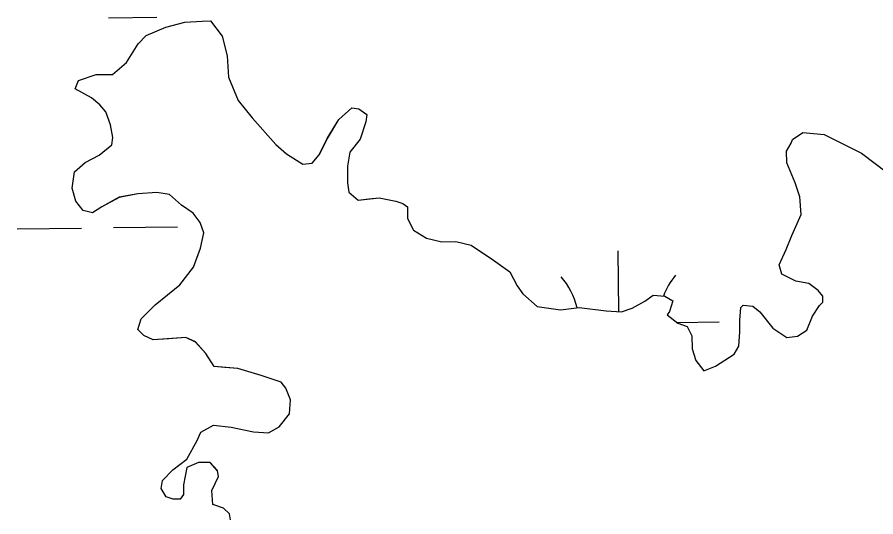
# Model space of a CAD drawing. Extents: x 3715084 to 3753216, y 488173 to 513963.
# Drawn here: x 3723015.6 to 3723443.5, y 494419.7 to 494668.8 of the extents above; entities that cross this region are included whole.
import ezdxf

# ---------------------------------------------------------------- set-up
doc = ezdxf.new("R2010")
doc.units = 0
doc.layers.add('V-TOPO-SHOR', color=7, linetype='Continuous')
doc.layers.add('V-WETL-SWMP', color=7, linetype='Continuous')

msp = doc.modelspace()

# ---------------------------------------------------------------- linework, layer by layer
at = {"layer": 'V-TOPO-SHOR'}
for points in [[(3723121.98, 494418.23), (3723121.38, 494421.15), (3723118.44, 494424.04), (3723113.17, 494425.76), (3723112.53, 494432.76), (3723115.98, 494439.79), (3723115.38, 494442.71), (3723111.84, 494446.77), (3723106, 494446.72), (3723100.18, 494444.34), (3723098.5, 494435.57), (3723098.53, 494430.9), (3723096.8, 494428.55), (3723093.3, 494428.52), (3723089.79, 494429.66), (3723087.42, 494433.73), (3723087.97, 494437.83), (3723093.19, 494443.12), (3723100.15, 494448.43), (3723105.34, 494457.81), (3723107.06, 494461.91), (3723113.45, 494465.46), (3723122.22, 494464.36), (3723133.33, 494462.11), (3723140.92, 494461.58), (3723146.15, 494464.54), (3723151.36, 494471), (3723151.89, 494478.01), (3723149.51, 494483.84), (3723147.15, 494486.74), (3723137.2, 494490.16), (3723125.5, 494493.58), (3723119.07, 494494.11), (3723113.81, 494494.66), (3723109.68, 494501.05), (3723104.38, 494506.85), (3723099.69, 494509.15), (3723090.94, 494508.5), (3723083.35, 494507.85), (3723078.66, 494510.15), (3723075.72, 494513.05), (3723077.44, 494518.32), (3723084.39, 494525.38), (3723096.57, 494535.39), (3723103.51, 494544.21), (3723106.94, 494553.57), (3723108.63, 494561.18), (3723106.84, 494566.42), (3723103.31, 494571.06), (3723097.44, 494575.1), (3723091.56, 494580.31), (3723085.13, 494581.43), (3723075.79, 494580.78), (3723066.46, 494578.96), (3723057.74, 494574.22), (3723053.09, 494571.26), (3723048.41, 494572.4), (3723044.87, 494577.04), (3723043.07, 494583.45), (3723044.18, 494591.63), (3723049.4, 494596.34), (3723056.38, 494599.9), (3723062.76, 494605.2), (3723063.32, 494608.71), (3723062.1, 494615.12), (3723059.72, 494621.53), (3723056.77, 494625), (3723052.66, 494628.48), (3723044.45, 494633.09), (3723046.17, 494637.19), (3723054.9, 494640.17), (3723063.08, 494640.23), (3723070.04, 494646.13), (3723075.81, 494655.51), (3723079.86, 494659.63), (3723089.75, 494663.79), (3723099.08, 494666.2), (3723107.83, 494666.85), (3723111.92, 494666.88), (3723117.81, 494659.33), (3723120.22, 494649.43), (3723120.89, 494638.92), (3723125.65, 494627.28), (3723132.72, 494618.58), (3723144.5, 494605.24), (3723149.79, 494600.61), (3723158, 494595.42), (3723162.67, 494596.04), (3723166.14, 494600.15), (3723170.16, 494608.35), (3723175.93, 494617.74), (3723182.31, 494623.63)], [(3723182.31, 494623.63), (3723185.82, 494623.07), (3723189.93, 494620.18), (3723189.37, 494616.67), (3723186.52, 494607.89), (3723181.31, 494601.43), (3723180.2, 494594.42), (3723180.26, 494586.24), (3723180.88, 494581.58), (3723185.58, 494577.53), (3723190.83, 494578.15), (3723196.08, 494578.78), (3723204.27, 494577.09), (3723207.78, 494575.95), (3723210.13, 494574.21), (3723210.13, 494573.63), (3723210.17, 494568.37), (3723213.14, 494562.56), (3723219.59, 494558.52), (3723227.19, 494556.83), (3723234.2, 494556.88), (3723241.8, 494555.18), (3723252.95, 494547.68), (3723261.17, 494541.9), (3723264.72, 494534.92), (3723267.68, 494530.86), (3723274.73, 494524.49), (3723286.42, 494522.83), (3723295.75, 494524.07), (3723309.19, 494522.42), (3723316.79, 494521.89), (3723322.03, 494523.68), (3723328.42, 494527.23), (3723332.49, 494530.18), (3723338.33, 494529.65), (3723342.44, 494527.34), (3723340.72, 494522.07), (3723339.57, 494520.32), (3723344.85, 494516.27), (3723349.54, 494514.55), (3723351.91, 494509.9), (3723351.96, 494503.48), (3723353.75, 494497.65), (3723357.88, 494492.43), (3723363.7, 494494.81), (3723373, 494500.72), (3723375.3, 494504.82), (3723375.83, 494511.83), (3723375.79, 494517.67), (3723376.32, 494524.1), (3723377.48, 494525.27), (3723382.16, 494524.72), (3723385.68, 494521.83), (3723392.17, 494513.71), (3723399.21, 494509.09), (3723404.46, 494509.71), (3723409.11, 494512.67), (3723411.97, 494519.7), (3723415.44, 494524.98), (3723417.17, 494526.74), (3723417.15, 494529.66), (3723414.79, 494532.56), (3723410.1, 494536.03), (3723403.67, 494537.15), (3723396.63, 494540.6), (3723395.43, 494545.26), (3723398.88, 494552.88), (3723401.74, 494559.91), (3723406.33, 494570.45), (3723405.68, 494579.2), (3723403.29, 494586.19), (3723399.13, 494596.09), (3723399.09, 494601.92), (3723401.39, 494606.03), (3723401.96, 494607.78), (3723407.19, 494611.33), (3723417.71, 494610.24), (3723436.46, 494601.04), (3723449.38, 494591.21)]]:
    msp.add_lwpolyline(points, dxfattribs=at)
at = {"layer": 'V-WETL-SWMP'}
for p, q in [((3723061.11, 494668.47), (3723085.11, 494668.77)), ((3723089.75, 494663.79), (3723099.08, 494666.2)), ((3723099.08, 494666.2), (3723107.83, 494666.85)), ((3723107.83, 494666.85), (3723111.92, 494666.88)), ((3723111.92, 494666.88), (3723117.81, 494659.33)), ((3723079.86, 494659.63), (3723089.75, 494663.79)), ((3723075.81, 494655.51), (3723079.86, 494659.63)), ((3723117.81, 494659.33), (3723120.22, 494649.43)), ((3723070.04, 494646.12), (3723075.81, 494655.51)), ((3723120.22, 494649.43), (3723120.89, 494638.92)), ((3723063.08, 494640.23), (3723070.04, 494646.12)), ((3723044.45, 494633.08), (3723046.17, 494637.19)), ((3723046.17, 494637.19), (3723054.9, 494640.17)), ((3723054.9, 494640.17), (3723063.08, 494640.23)), ((3723120.89, 494638.92), (3723125.65, 494627.28)), ((3723052.66, 494628.48), (3723044.45, 494633.08)), ((3723056.77, 494625), (3723052.66, 494628.48)), ((3723059.72, 494621.52), (3723056.77, 494625)), ((3723125.65, 494627.28), (3723132.72, 494618.58)), ((3723175.93, 494617.74), (3723182.31, 494623.63)), ((3723182.31, 494623.63), (3723185.82, 494623.07)), ((3723062.1, 494615.12), (3723059.72, 494621.52)), ((3723185.82, 494623.07), (3723189.93, 494620.18)), ((3723189.93, 494620.18), (3723189.37, 494616.67)), ((3723063.32, 494608.71), (3723062.1, 494615.12)), ((3723132.72, 494618.58), (3723144.5, 494605.24)), ((3723170.17, 494608.35), (3723175.93, 494617.74)), ((3723189.37, 494616.67), (3723186.52, 494607.89)), ((3723401.96, 494607.78), (3723407.19, 494611.33)), ((3723407.19, 494611.33), (3723417.71, 494610.24)), ((3723062.76, 494605.2), (3723063.32, 494608.71)), ((3723166.14, 494600.15), (3723170.17, 494608.35)), ((3723186.52, 494607.89), (3723181.31, 494601.43)), ((3723401.39, 494606.03), (3723401.96, 494607.78)), ((3723417.71, 494610.24), (3723436.46, 494601.04)), ((3723056.38, 494599.9), (3723062.76, 494605.2)), ((3723144.5, 494605.24), (3723149.79, 494600.61)), ((3723399.09, 494601.92), (3723401.39, 494606.03)), ((3723399.13, 494596.08), (3723399.09, 494601.92)), ((3723049.4, 494596.34), (3723056.38, 494599.9)), ((3723149.79, 494600.61), (3723158, 494595.42)), ((3723162.67, 494596.03), (3723166.14, 494600.15)), ((3723181.31, 494601.43), (3723180.2, 494594.42)), ((3723436.46, 494601.04), (3723449.38, 494591.21)), ((3723044.18, 494591.63), (3723049.4, 494596.34)), ((3723158, 494595.42), (3723162.67, 494596.03)), ((3723180.2, 494594.42), (3723180.26, 494586.24)), ((3723403.29, 494586.19), (3723399.13, 494596.08)), ((3723043.07, 494583.45), (3723044.18, 494591.63)), ((3723180.26, 494586.24), (3723180.88, 494581.58)), ((3723405.68, 494579.2), (3723403.29, 494586.19)), ((3723044.87, 494577.04), (3723043.07, 494583.45)), ((3723075.79, 494580.78), (3723066.46, 494578.95)), ((3723085.13, 494581.43), (3723075.79, 494580.78)), ((3723091.56, 494580.31), (3723085.13, 494581.43)), ((3723180.88, 494581.58), (3723185.58, 494577.53)), ((3723048.41, 494572.39), (3723044.87, 494577.04)), ((3723066.46, 494578.95), (3723057.74, 494574.22)), ((3723097.44, 494575.1), (3723091.56, 494580.31)), ((3723185.58, 494577.53), (3723196.08, 494578.77)), ((3723196.08, 494578.77), (3723204.27, 494577.08)), ((3723204.27, 494577.08), (3723207.78, 494575.94)), ((3723406.33, 494570.45), (3723405.68, 494579.2)), ((3723053.09, 494571.26), (3723048.41, 494572.39)), ((3723057.74, 494574.22), (3723053.09, 494571.26)), ((3723103.31, 494571.06), (3723097.44, 494575.1)), ((3723207.78, 494575.94), (3723210.13, 494574.21)), ((3723210.13, 494574.21), (3723210.17, 494568.37)), ((3723106.84, 494566.42), (3723103.31, 494571.06)), ((3723210.17, 494568.37), (3723213.14, 494562.56)), ((3723401.74, 494559.9), (3723406.33, 494570.45)), ((3723015.58, 494563.25), (3723047.58, 494563.65)), ((3723063.58, 494563.85), (3723095.57, 494564.25)), ((3723108.64, 494561.18), (3723106.84, 494566.42)), ((3723106.94, 494553.57), (3723108.64, 494561.18)), ((3723213.14, 494562.56), (3723219.59, 494558.52)), ((3723398.88, 494552.88), (3723401.74, 494559.9)), ((3723219.59, 494558.52), (3723227.19, 494556.82)), ((3723227.19, 494556.82), (3723234.2, 494556.88)), ((3723234.2, 494556.88), (3723241.8, 494555.18)), ((3723241.8, 494555.18), (3723252.95, 494547.68)), ((3723103.51, 494544.2), (3723106.94, 494553.57)), ((3723315.44, 494521.99), (3723315.06, 494552.25)), ((3723395.43, 494545.26), (3723398.88, 494552.88)), ((3723252.95, 494547.68), (3723261.17, 494541.9)), ((3723096.57, 494535.39), (3723103.51, 494544.2)), ((3723396.63, 494540.6), (3723395.43, 494545.26)), ((3723261.17, 494541.9), (3723264.73, 494534.92)), ((3723403.67, 494537.15), (3723396.63, 494540.6)), ((3723084.39, 494525.38), (3723096.57, 494535.39)), ((3723264.73, 494534.92), (3723267.68, 494530.86)), ((3723410.1, 494536.03), (3723403.67, 494537.15)), ((3723414.79, 494532.56), (3723410.1, 494536.03)), ((3723267.68, 494530.86), (3723274.73, 494524.49)), ((3723328.42, 494527.23), (3723332.49, 494530.18)), ((3723332.49, 494530.18), (3723338.33, 494529.65)), ((3723338.33, 494529.65), (3723342.44, 494527.34)), ((3723417.15, 494529.66), (3723414.79, 494532.56)), ((3723417.17, 494526.74), (3723417.15, 494529.66)), ((3723077.43, 494518.32), (3723084.39, 494525.38)), ((3723322.03, 494523.68), (3723328.42, 494527.23)), ((3723342.44, 494527.34), (3723340.72, 494522.07)), ((3723376.32, 494524.1), (3723377.48, 494525.27)), ((3723377.48, 494525.27), (3723382.16, 494524.72)), ((3723411.97, 494519.7), (3723415.44, 494524.98)), ((3723415.44, 494524.98), (3723417.17, 494526.74)), ((3723274.73, 494524.49), (3723286.42, 494522.83)), ((3723286.42, 494522.83), (3723295.75, 494524.07)), ((3723295.75, 494524.07), (3723309.19, 494522.42)), ((3723309.19, 494522.42), (3723316.79, 494521.89)), ((3723316.79, 494521.89), (3723322.03, 494523.68)), ((3723340.72, 494522.07), (3723339.57, 494520.31)), ((3723375.79, 494517.67), (3723376.32, 494524.1)), ((3723382.16, 494524.72), (3723385.68, 494521.83)), ((3723385.68, 494521.83), (3723392.17, 494513.71)), ((3723075.72, 494513.05), (3723077.43, 494518.32)), ((3723339.57, 494520.31), (3723344.86, 494516.27)), ((3723344.4, 494516.61), (3723365.5, 494516.88)), ((3723375.83, 494511.83), (3723375.79, 494517.67)), ((3723409.11, 494512.67), (3723411.97, 494519.7)), ((3723078.66, 494510.15), (3723075.72, 494513.05)), ((3723344.86, 494516.27), (3723349.54, 494514.55)), ((3723349.54, 494514.55), (3723351.91, 494509.9)), ((3723392.17, 494513.71), (3723399.21, 494509.09)), ((3723404.46, 494509.71), (3723409.11, 494512.67)), ((3723083.35, 494507.85), (3723078.66, 494510.15)), ((3723099.69, 494509.14), (3723083.35, 494507.85)), ((3723104.38, 494506.84), (3723099.69, 494509.14)), ((3723351.91, 494509.9), (3723351.96, 494503.48)), ((3723375.3, 494504.82), (3723375.83, 494511.83)), ((3723399.21, 494509.09), (3723404.46, 494509.71)), ((3723109.68, 494501.05), (3723104.38, 494506.84)), ((3723351.96, 494503.48), (3723353.75, 494497.65)), ((3723373, 494500.72), (3723375.3, 494504.82)), ((3723113.81, 494494.66), (3723109.68, 494501.05)), ((3723363.7, 494494.81), (3723373, 494500.72)), ((3723353.75, 494497.65), (3723357.88, 494492.43)), ((3723125.5, 494493.58), (3723113.81, 494494.66)), ((3723137.2, 494490.16), (3723125.5, 494493.58)), ((3723357.88, 494492.43), (3723363.7, 494494.81)), ((3723147.15, 494486.74), (3723137.2, 494490.16)), ((3723149.51, 494483.83), (3723147.15, 494486.74)), ((3723151.89, 494478.01), (3723149.51, 494483.83)), ((3723151.36, 494471), (3723151.89, 494478.01)), ((3723146.15, 494464.54), (3723151.36, 494471)), ((3723107.06, 494461.91), (3723113.45, 494465.46)), ((3723113.45, 494465.46), (3723122.22, 494464.36)), ((3723105.34, 494457.81), (3723107.06, 494461.91)), ((3723122.22, 494464.36), (3723133.33, 494462.11)), ((3723133.33, 494462.11), (3723140.92, 494461.58)), ((3723140.92, 494461.58), (3723146.15, 494464.54)), ((3723100.15, 494448.43), (3723105.34, 494457.81)), ((3723093.19, 494443.12), (3723100.15, 494448.43)), ((3723100.18, 494444.34), (3723098.5, 494435.57)), ((3723106, 494446.72), (3723100.18, 494444.34)), ((3723111.84, 494446.76), (3723106, 494446.72)), ((3723115.38, 494442.7), (3723111.84, 494446.76)), ((3723087.97, 494437.82), (3723093.19, 494443.12)), ((3723112.53, 494432.76), (3723115.98, 494439.79)), ((3723115.98, 494439.79), (3723115.38, 494442.7)), ((3723087.42, 494433.73), (3723087.97, 494437.82)), ((3723098.5, 494435.57), (3723098.53, 494430.9)), ((3723089.79, 494429.66), (3723087.42, 494433.73)), ((3723098.53, 494430.9), (3723096.8, 494428.55)), ((3723113.17, 494425.76), (3723112.53, 494432.76)), ((3723093.3, 494428.52), (3723089.79, 494429.66)), ((3723096.8, 494428.55), (3723093.3, 494428.52)), ((3723118.44, 494424.04), (3723113.17, 494425.76)), ((3723121.38, 494421.15), (3723118.44, 494424.04)), ((3723121.98, 494418.23), (3723121.38, 494421.15))]:
    msp.add_line(p, q, dxfattribs=at)
for centre, start, end in [((3723260.26, 494516.04), 12.9192, 41.4878), ((3723370.74, 494517.42), 139.9442, 159.5979)]:
    msp.add_arc(centre, 35.25, start, end, dxfattribs=at)

doc.saveas('drawing.dxf')
